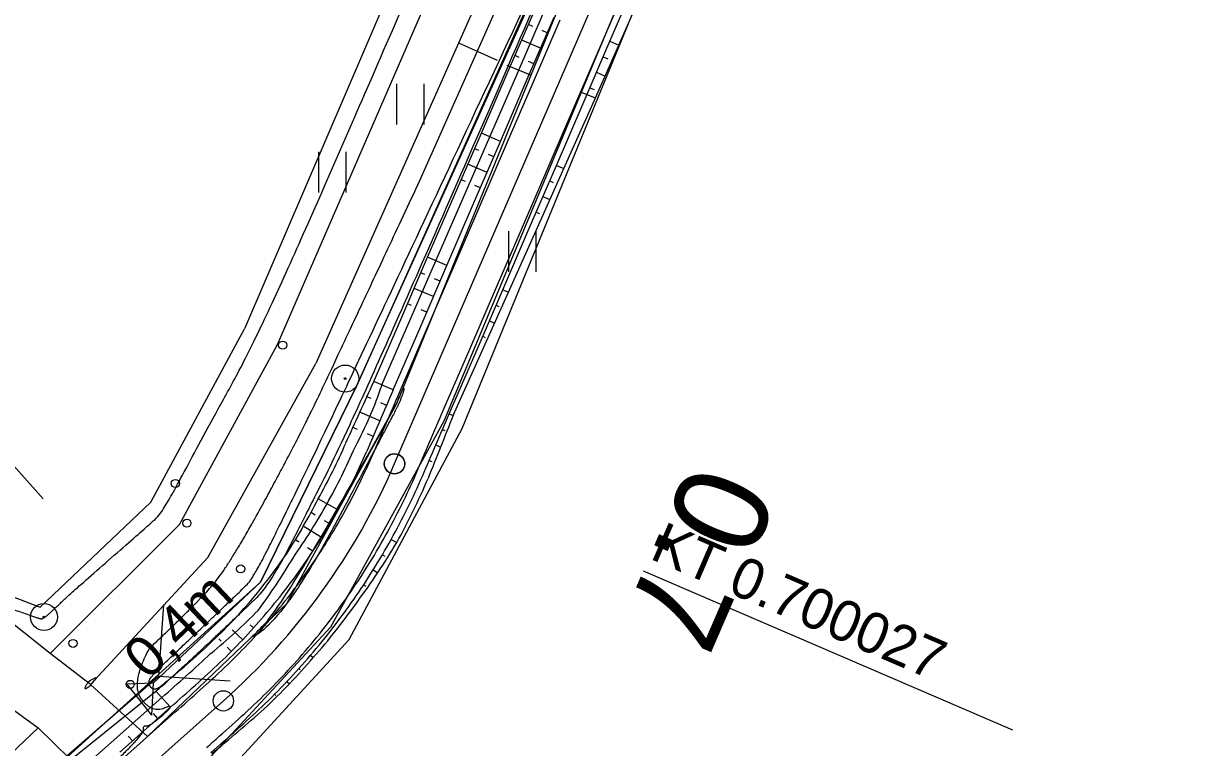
# Model space of a CAD drawing. Extents: x -495905 to -478420, y -1113297 to -1107716.
# Drawn here: x -480144.5 to -480058.1, y -1112482.7 to -1112429.2 of the extents above; entities that cross this region are included whole.
import ezdxf

# ---------------------------------------------------------------- set-up
doc = ezdxf.new("R2010")
doc.units = 0
for name, color, linetype in [('03_PC_OBJEKTY_STAV', 7, 'Continuous'), ('2D_VRSTEVNICE', 7, 'Continuous'), ('C14_HATCH_SLOPE_L', 7, 'Continuous'), ('C14_HATCH_SLOPE_R', 7, 'Continuous'), ('C14_HECTOMETRY', 7, 'Continuous'), ('C14_HLBODY', 7, 'Continuous'), ('C14_HRANA_TELESO', 7, 'Continuous'), ('C14_KORUNA', 7, 'Continuous'), ('C14_OSA', 7, 'Continuous'), ('C14_PRIKOP', 7, 'Continuous'), ('C14_VOZOVKA', 7, 'Continuous'), ('C14_ZPEVKRAJ', 7, 'Continuous'), ('VODNÍ PLOCHY', 7, 'Continuous'), ('VYRAZNE_VRST', 7, 'Continuous'), ('zamereni', 7, 'Continuous')]:
    doc.layers.add(name, color=color, linetype=linetype)

msp = doc.modelspace()

# ---------------------------------------------------------------- linework, layer by layer
at = {"layer": '03_PC_OBJEKTY_STAV'}
for points in [[(-480134.197, -1112472.112), (-480134.559, -1112477.403), (-480129.268, -1112477.765)], [(-480143.98, -1112485.619), (-480134.559, -1112477.403)]]:
    msp.add_lwpolyline(points, dxfattribs=at)
at = {"layer": '2D_VRSTEVNICE'}
msp.add_lwpolyline([(-480115.251, -1112440.763), (-480106.473, -1112420.982)], dxfattribs=at)
for points in [[(-480149.139, -1112478.485), (-480151.026, -1112475.285), (-480149.2, -1112473.214), (-480147.686, -1112471.647), (-480143.556, -1112473.074), (-480143.098, -1112473.232), (-480142.294, -1112472.474), (-480140.921, -1112471.178), (-480135.176, -1112466.163), (-480134.223, -1112465.256), (-480131.38, -1112459.89), (-480127.156, -1112452.238), (-480120.334, -1112436.71), (-480112.389, -1112418.436), (-480111.38, -1112416.28), (-480107.367, -1112407.711)], [(-480135.223, -1112475.346), (-480131.961, -1112472.27), (-480129.389, -1112469.366), (-480124.457, -1112460.297), (-480121.848, -1112454.904), (-480115.251, -1112440.763)], [(-480117.015, -1112457.348), (-480125.123, -1112472.006), (-480128.513, -1112475.317), (-480124.708, -1112472.241), (-480117.145, -1112457.939), (-480116.807, -1112457.3), (-480116.416, -1112456.276), (-480116.431, -1112456.002), (-480116.828, -1112456.933), (-480116.962, -1112457.241), (-480117.015, -1112457.348)], [(-480156.02, -1112494.792), (-480149.529, -1112488.75), (-480144.656, -1112484.047), (-480143.792, -1112483.738), (-480143.671, -1112483.625), (-480143.566, -1112483.528), (-480139.337, -1112485.228), (-480139.176, -1112485.12), (-480135.616, -1112481.655), (-480135.706, -1112481.036), (-480135.232, -1112481.145), (-480133.197, -1112479.38), (-480135.053, -1112480.18), (-480136.62, -1112477.969), (-480135.223, -1112475.346)], [(-480139.596, -1112477.745), (-480138.971, -1112477.369), (-480139.556, -1112478.039), (-480139.551, -1112478.076), (-480139.586, -1112478.11), (-480140.073, -1112478.439), (-480139.819, -1112477.863), (-480139.596, -1112477.745)]]:
    msp.add_open_spline(points, degree=2, dxfattribs=at)
at = {"layer": 'C14_HATCH_SLOPE_L'}
for p, q in [((-480106.918, -1112429.374), (-480107.229, -1112429.239)), ((-480105.837, -1112429.839), (-480106.222, -1112429.674)), ((-480106.332, -1112430.987), (-480107.726, -1112430.387)), ((-480107.912, -1112431.668), (-480108.222, -1112431.534)), ((-480106.826, -1112432.135), (-480107.214, -1112431.968)), ((-480109.3, -1112437.875), (-480110.705, -1112437.27)), ((-480110.896, -1112438.549), (-480111.202, -1112438.417)), ((-480109.795, -1112439.023), (-480110.192, -1112438.852)), ((-480110.289, -1112440.171), (-480111.698, -1112439.564)), ((-480111.89, -1112440.842), (-480112.195, -1112440.711)), ((-480110.784, -1112441.319), (-480111.184, -1112441.146)), ((-480113.258, -1112447.059), (-480114.677, -1112446.447)), ((-480114.872, -1112447.724), (-480115.173, -1112447.594)), ((-480113.752, -1112448.207), (-480114.161, -1112448.03)), ((-480114.247, -1112449.354), (-480115.669, -1112448.742)), ((-480115.865, -1112450.018), (-480116.165, -1112449.889)), ((-480114.742, -1112450.502), (-480115.153, -1112450.325)), ((-480117.215, -1112456.242), (-480118.646, -1112455.626)), ((-480118.855, -1112456.896), (-480119.165, -1112456.763)), ((-480118.205, -1112458.538), (-480119.683, -1112457.901)), ((-480117.71, -1112457.39), (-480118.128, -1112457.21)), ((-480119.87, -1112459.181), (-480120.202, -1112459.038)), ((-480118.699, -1112459.686), (-480119.118, -1112459.505)), ((-480121.302, -1112465.115), (-480122.762, -1112464.303)), ((-480121.302, -1112465.115), (-480122.762, -1112464.303)), ((-480122.996, -1112465.502), (-480123.298, -1112465.324)), ((-480122.996, -1112465.502), (-480123.298, -1112465.324)), ((-480122.513, -1112467.172), (-480123.86, -1112466.332)), ((-480122.513, -1112467.172), (-480123.86, -1112466.332)), ((-480121.895, -1112466.151), (-480122.294, -1112465.916)), ((-480121.895, -1112466.151), (-480122.294, -1112465.916)), ((-480124.192, -1112467.496), (-480124.448, -1112467.327)), ((-480124.192, -1112467.496), (-480124.448, -1112467.327)), ((-480123.158, -1112468.177), (-480123.547, -1112467.92)), ((-480123.158, -1112468.177), (-480123.547, -1112467.92)), ((-480128.34, -1112474.719), (-480129.115, -1112473.985)), ((-480127.53, -1112473.841), (-480127.787, -1112473.61)), ((-480129.938, -1112474.813), (-480130.092, -1112474.66)), ((-480129.171, -1112475.576), (-480129.478, -1112475.271)), ((-480133.676, -1112479.707), (-480134.744, -1112478.509)), ((-480134.609, -1112480.539), (-480134.93, -1112480.179)), ((-480136.475, -1112482.202), (-480136.798, -1112481.84))]:
    msp.add_line(p, q, dxfattribs=at)
at = {"layer": 'C14_HATCH_SLOPE_R'}
for p, q in [((-480101.21, -1112430.472), (-480100.542, -1112430.76)), ((-480101.704, -1112431.62), (-480101.378, -1112431.761)), ((-480101.052, -1112431.902), (-480101.052, -1112431.902)), ((-480102.199, -1112432.768), (-480101.562, -1112433.043)), ((-480102.694, -1112433.916), (-480102.383, -1112434.05)), ((-480102.072, -1112434.184), (-480102.072, -1112434.184)), ((-480105.167, -1112439.656), (-480104.622, -1112439.891)), ((-480105.662, -1112440.804), (-480105.397, -1112440.918)), ((-480105.132, -1112441.032), (-480105.132, -1112441.032)), ((-480106.157, -1112441.952), (-480105.642, -1112442.174)), ((-480106.651, -1112443.1), (-480106.402, -1112443.208)), ((-480106.152, -1112443.315), (-480106.152, -1112443.315)), ((-480109.125, -1112448.84), (-480108.703, -1112449.022)), ((-480109.62, -1112449.987), (-480109.418, -1112450.074)), ((-480109.215, -1112450.162), (-480109.215, -1112450.162)), ((-480110.114, -1112451.135), (-480109.726, -1112451.303)), ((-480110.609, -1112452.283), (-480110.424, -1112452.363)), ((-480110.238, -1112452.443), (-480110.238, -1112452.443)), ((-480113.083, -1112458.023), (-480112.798, -1112458.146)), ((-480113.577, -1112459.171), (-480113.418, -1112459.24)), ((-480113.259, -1112459.308), (-480113.259, -1112459.308)), ((-480114.072, -1112460.319), (-480113.721, -1112460.47)), ((-480114.567, -1112461.467), (-480114.374, -1112461.55)), ((-480114.182, -1112461.633), (-480114.182, -1112461.633)), ((-480117.369, -1112467.302), (-480116.958, -1112467.53)), ((-480118.018, -1112468.435), (-480117.832, -1112468.545)), ((-480117.645, -1112468.655), (-480117.645, -1112468.655)), ((-480118.695, -1112469.552), (-480118.36, -1112469.761)), ((-480119.4, -1112470.652), (-480119.25, -1112470.75)), ((-480119.101, -1112470.849), (-480119.101, -1112470.849)), ((-480123.323, -1112475.868), (-480123.121, -1112476.041)), ((-480124.185, -1112476.85), (-480124.09, -1112476.936)), ((-480125.07, -1112477.81), (-480124.891, -1112477.979)), ((-480123.994, -1112477.022), (-480123.994, -1112477.022)), ((-480125.979, -1112478.748), (-480125.896, -1112478.831)), ((-480125.812, -1112478.914), (-480125.812, -1112478.914))]:
    msp.add_line(p, q, dxfattribs=at)
at = {"layer": 'C14_HECTOMETRY'}
msp.add_circle((-480117.128, -1112461.724), 0.75, dxfattribs=at)
at = {"layer": 'C14_HLBODY'}
for p, q in [((-480162.835, -1112442.135), (-480143.075, -1112464.308)), ((-480098.75, -1112469.615), (-480071.475, -1112481.369))]:
    msp.add_line(p, q, dxfattribs=at)
for centre in [(-480117.117, -1112461.699), (-480129.768, -1112479.239)]:
    msp.add_circle(centre, 0.75, dxfattribs=at)
at = {"layer": 'C14_HRANA_TELESO'}
for p, q in [((-480100.542, -1112430.76), (-480098.543, -1112426.177)), ((-480108.719, -1112432.681), (-480106.733, -1112428.092)), ((-480102.582, -1112435.326), (-480100.542, -1112430.76)), ((-480110.705, -1112437.27), (-480108.719, -1112432.681)), ((-480104.622, -1112439.891), (-480102.582, -1112435.326)), ((-480112.691, -1112441.858), (-480110.705, -1112437.27)), ((-480106.663, -1112444.456), (-480104.622, -1112439.891)), ((-480114.677, -1112446.447), (-480112.691, -1112441.858)), ((-480108.703, -1112449.022), (-480106.663, -1112444.456)), ((-480116.661, -1112451.036), (-480114.677, -1112446.447)), ((-480110.75, -1112453.584), (-480108.703, -1112449.022)), ((-480118.646, -1112455.626), (-480116.661, -1112451.036)), ((-480112.798, -1112458.146), (-480110.75, -1112453.584)), ((-480144.096, -1112486.044), (-480134.744, -1112478.509))]:
    msp.add_line(p, q, dxfattribs=at)
for centre, radius, start, end in [((-485943.294, -1109801.96), 6400.661, 335.4616028, 335.50635), ((-473992.431, -1114890.714), 6586.067, 158.3244278, 158.3679556), ((-480163, -1112441.841), 46.083, 330.82795, 336.55754), ((-480163.1, -1112442.044), 52.713, 331.08578, 336.81538), ((-480163.895, -1112443.349), 46.163, 327.27163, 333.00498), ((-480158.181, -1112445.906), 39.984, 312.66895, 325.92653), ((-480162.224, -1112440.651), 52.645, 323.5666, 329.29849), ((-480162.706, -1112441.49), 52.543, 318.88424, 324.61412), ((-480224.171, -1112372.541), 138.659, 310.16146, 312.17225), ((-480162.749, -1112441.611), 52.496, 313.28551, 319.01527), ((-480231.257, -1112362.087), 157.426, 309.73938, 311.5913)]:
    msp.add_arc(centre, radius, start, end, dxfattribs=at)
at = {"layer": 'C14_KORUNA'}
for p, q in [((-480101.21, -1112430.472), (-480099.231, -1112425.881)), ((-480107.321, -1112433.283), (-480105.342, -1112428.692)), ((-480103.189, -1112435.064), (-480101.21, -1112430.472)), ((-480109.3, -1112437.875), (-480107.321, -1112433.283)), ((-480105.167, -1112439.656), (-480103.189, -1112435.064)), ((-480111.279, -1112442.467), (-480109.3, -1112437.875)), ((-480107.146, -1112444.248), (-480105.167, -1112439.656)), ((-480113.258, -1112447.059), (-480111.279, -1112442.467)), ((-480109.125, -1112448.84), (-480107.146, -1112444.248)), ((-480115.236, -1112451.65), (-480113.258, -1112447.059)), ((-480111.104, -1112453.431), (-480109.125, -1112448.84)), ((-480117.215, -1112456.242), (-480115.236, -1112451.65)), ((-480113.083, -1112458.023), (-480111.104, -1112453.431)), ((-480137.409, -1112483.034), (-480133.676, -1112479.707))]:
    msp.add_line(p, q, dxfattribs=at)
for centre, radius, start, end in [((-471553.391, -1116149.551), 9326.287, 156.6709778, 156.7016889), ((-520578.163, -1095022.279), 44061.638, 336.683075, 336.6895778), ((-480163.035, -1112441.911), 47.75, 330.92555, 336.65513), ((-480163.035, -1112441.911), 52.25, 330.92556, 336.65514), ((-480163.035, -1112441.911), 47.75, 325.19597, 330.92555), ((-480163.035, -1112441.911), 52.25, 325.19598, 330.92556), ((-480163.035, -1112441.911), 47.75, 319.46639, 325.19597), ((-480163.035, -1112441.911), 52.25, 319.4664, 325.19598), ((-480163.035, -1112441.911), 47.75, 313.73681, 319.46639), ((-480163.035, -1112441.911), 52.25, 313.73682, 319.4664), ((-480227.793, -1112371.714), 143.25, 311.07241, 313.04039), ((-480233.826, -1112365.034), 156.75, 311.14893, 313.00565)]:
    msp.add_arc(centre, radius, start, end, dxfattribs=at)
at = {"layer": 'C14_OSA'}
for p, q in [((-480117.117, -1112461.699), (-480076.44, -1112367.31)), ((-480152.674, -1112499.652), (-480129.768, -1112479.239))]:
    msp.add_line(p, q, dxfattribs=at)
msp.add_arc((-480163.035, -1112441.911), 50, 311.70773, 336.68643, dxfattribs=at)
at = {"layer": 'C14_PRIKOP'}
for p, q in [((-480108.1, -1112432.948), (-480106.109, -1112428.361)), ((-480110.091, -1112437.534), (-480108.1, -1112432.948)), ((-480112.082, -1112442.121), (-480110.091, -1112437.534)), ((-480114.073, -1112446.707), (-480112.082, -1112442.121)), ((-480116.06, -1112451.295), (-480114.073, -1112446.707)), ((-480118.048, -1112455.883), (-480116.06, -1112451.295)), ((-480138.055, -1112482.309), (-480134.316, -1112478.99)), ((-480141.794, -1112485.629), (-480138.055, -1112482.309))]:
    msp.add_line(p, q, dxfattribs=at)
for centre, radius, start, end in [((-480146.018, -1112446.492), 29.505, 331.72226, 341.44016), ((-480162.994, -1112441.829), 46.83, 330.81362, 336.54321), ((-480162.986, -1112441.833), 46.821, 325.08384, 330.81342), ((-480164.954, -1112444.587), 46.981, 323.4712, 329.21487), ((-480160.555, -1112439.476), 46.972, 309.49395, 315.23923), ((-480226.324, -1112372.949), 140.393, 310.94733, 312.94158)]:
    msp.add_arc(centre, radius, start, end, dxfattribs=at)
at = {"layer": 'C14_VOZOVKA'}
for p, q in [((-480101.669, -1112430.275), (-480099.69, -1112425.683)), ((-480106.862, -1112433.481), (-480104.883, -1112428.889)), ((-480103.648, -1112434.866), (-480101.669, -1112430.275)), ((-480108.841, -1112438.073), (-480106.862, -1112433.481)), ((-480105.627, -1112439.458), (-480103.648, -1112434.866)), ((-480110.82, -1112442.665), (-480108.841, -1112438.073)), ((-480107.605, -1112444.05), (-480105.627, -1112439.458)), ((-480112.798, -1112447.256), (-480110.82, -1112442.665)), ((-480109.584, -1112448.642), (-480107.605, -1112444.05)), ((-480114.777, -1112451.848), (-480112.798, -1112447.256)), ((-480111.563, -1112453.233), (-480109.584, -1112448.642)), ((-480116.756, -1112456.44), (-480114.777, -1112451.848)), ((-480113.542, -1112457.825), (-480111.563, -1112453.233)), ((-480137.076, -1112483.407), (-480133.343, -1112480.081))]:
    msp.add_line(p, q, dxfattribs=at)
for centre, radius, start, end in [((-481062.266, -1112051.693), 1028.498, 336.547089, 336.825578), ((-481852.019, -1111711.35), 1891.964, 336.610603, 336.76205), ((-480163.035, -1112441.911), 48.25, 330.92555, 336.65513), ((-480163.035, -1112441.911), 51.75, 330.92556, 336.65514), ((-480163.035, -1112441.911), 48.25, 325.19597, 330.92555), ((-480163.035, -1112441.911), 51.75, 325.19598, 330.92556), ((-480163.035, -1112441.911), 48.25, 319.46639, 325.19597), ((-480163.035, -1112441.911), 51.75, 319.4664, 325.19598), ((-480163.035, -1112441.911), 48.25, 313.73681, 319.46639), ((-480163.035, -1112441.911), 51.75, 313.73682, 319.4664), ((-480228.463, -1112370.972), 144.75, 311.08149, 313.03608), ((-480233.156, -1112365.776), 155.25, 311.14097, 313.0091)]:
    msp.add_arc(centre, radius, start, end, dxfattribs=at)
at = {"layer": 'C14_ZPEVKRAJ'}
for p, q in [((-480101.669, -1112430.275), (-480099.69, -1112425.683)), ((-480106.862, -1112433.481), (-480104.883, -1112428.889)), ((-480103.648, -1112434.866), (-480101.669, -1112430.275)), ((-480108.841, -1112438.073), (-480106.862, -1112433.481)), ((-480105.627, -1112439.458), (-480103.648, -1112434.866)), ((-480110.82, -1112442.665), (-480108.841, -1112438.073)), ((-480107.605, -1112444.05), (-480105.627, -1112439.458)), ((-480112.798, -1112447.256), (-480110.82, -1112442.665)), ((-480109.584, -1112448.642), (-480107.605, -1112444.05)), ((-480114.777, -1112451.848), (-480112.798, -1112447.256)), ((-480111.563, -1112453.233), (-480109.584, -1112448.642)), ((-480116.756, -1112456.44), (-480114.777, -1112451.848)), ((-480113.542, -1112457.825), (-480111.563, -1112453.233)), ((-480137.076, -1112483.407), (-480133.343, -1112480.081))]:
    msp.add_line(p, q, dxfattribs=at)
for centre, radius, start, end in [((-481062.266, -1112051.693), 1028.498, 336.547089, 336.825578), ((-481852.019, -1111711.35), 1891.964, 336.610603, 336.76205), ((-480163.035, -1112441.911), 48.25, 330.92555, 336.65513), ((-480163.035, -1112441.911), 51.75, 330.92556, 336.65514), ((-480163.035, -1112441.911), 48.25, 325.19597, 330.92555), ((-480163.035, -1112441.911), 51.75, 325.19598, 330.92556), ((-480163.035, -1112441.911), 48.25, 319.46639, 325.19597), ((-480163.035, -1112441.911), 51.75, 319.4664, 325.19598), ((-480163.035, -1112441.911), 48.25, 313.73681, 319.46639), ((-480163.035, -1112441.911), 51.75, 313.73682, 319.4664), ((-480228.463, -1112370.972), 144.75, 311.08149, 313.03608), ((-480233.156, -1112365.776), 155.25, 311.14097, 313.0091)]:
    msp.add_arc(centre, radius, start, end, dxfattribs=at)
at = {"layer": 'VODNÍ PLOCHY'}
msp.add_lwpolyline([(-480023.72, -1112234.82), (-480060.045, -1112321.71), (-480077.82, -1112361.86), (-480081.095, -1112369.41), (-480119.94, -1112455.96), (-480127.03, -1112470.47), (-480143.35, -1112485.25), (-480154.98, -1112496.14), (-480172.63, -1112513.19), (-480185.71, -1112531.87), (-480195.21, -1112551.46), (-480218.07, -1112602.75), (-480229.52, -1112628.13), (-480239.29, -1112644.01), (-480290.47, -1112694.55), (-480316.71, -1112714.42), (-480386.12, -1112764.09), (-480452.3, -1112810.94)], dxfattribs=at)
at = {"layer": 'VYRAZNE_VRST'}
msp.add_open_spline([(-480105.676, -1112425.256), (-480119.12, -1112456.313), (-480124.489, -1112467.141), (-480126.546, -1112470.86), (-480128.405, -1112472.675), (-480134.264, -1112478.166), (-480134.961, -1112478.466), (-480135.349, -1112477.917), (-480135.003, -1112477.266), (-480128.281, -1112470.927), (-480127.628, -1112470.19), (-480126.377, -1112467.889), (-480120.465, -1112455.669), (-480105.517, -1112423.627)], degree=2, dxfattribs=at)
at = {"layer": 'zamereni'}
for p, q in [((-480113.71, -1112417.91), (-480128.2, -1112451.74)), ((-480125.77, -1112452.9), (-480111.05, -1112418.97)), ((-480107.89, -1112420.48), (-480122.94, -1112454.3)), ((-480119.94, -1112455.96), (-480104.31, -1112421.45)), ((-480116.94, -1112457.25), (-480102.7, -1112422.32)), ((-480099.03, -1112423.91), (-480113.47, -1112458.56)), ((-480112.13, -1112459.09), (-480098.04, -1112424.77)), ((-480112.392, -1112430.596), (-480109.53, -1112431.87)), ((-480107.049, -1112432.988), (-480108.81, -1112432.27)), ((-480116.984, -1112433.62), (-480116.984, -1112436.62)), ((-480114.94, -1112436.62), (-480114.94, -1112433.62)), ((-480103.329, -1112434.225), (-480102.31, -1112434.65)), ((-480122.744, -1112438.66), (-480122.744, -1112441.66)), ((-480120.7, -1112441.66), (-480120.7, -1112438.66)), ((-480108.704, -1112444.51), (-480108.704, -1112447.51)), ((-480106.66, -1112447.51), (-480106.66, -1112444.51)), ((-480135.12, -1112464.55), (-480128.2, -1112451.74)), ((-480133.01, -1112466.21), (-480125.77, -1112452.9)), ((-480130.92, -1112468.65), (-480122.94, -1112454.3)), ((-480127.03, -1112470.47), (-480119.94, -1112455.96)), ((-480125.08, -1112472.04), (-480116.94, -1112457.25)), ((-480113.47, -1112458.56), (-480121.86, -1112473.78)), ((-480120.47, -1112474.7), (-480112.13, -1112459.09)), ((-480143.29, -1112472.32), (-480135.12, -1112464.55)), ((-480133.01, -1112466.21), (-480142.57, -1112475.74)), ((-480139.59, -1112478.04), (-480130.92, -1112468.65)), ((-480142.57, -1112475.74), (-480150.07, -1112469.74)), ((-480150.07, -1112469.74), (-480143.29, -1112472.32)), ((-480134.93, -1112477.9), (-480127.03, -1112470.47)), ((-480135.38, -1112481.87), (-480125.08, -1112472.04)), ((-480121.86, -1112473.78), (-480133.23, -1112486.09)), ((-480131.98, -1112487.23), (-480120.47, -1112474.7)), ((-480139.59, -1112478.04), (-480142.57, -1112475.74)), ((-480135.38, -1112481.87), (-480139.59, -1112478.04)), ((-480136.9, -1112477.98), (-480134.93, -1112477.9)), ((-480135.06, -1112480.3), (-480136.9, -1112477.98)), ((-480135.06, -1112480.3), (-480134.93, -1112477.9)), ((-480145.82, -1112479.5), (-480143.45, -1112481.23)), ((-480143.45, -1112481.23), (-480157.07, -1112494.11)), ((-480143.45, -1112481.23), (-480139.16, -1112485.4))]:
    msp.add_line(p, q, dxfattribs=at)
for centre, radius in [((-480125.39, -1112452.94), 0.3), ((-480120.77, -1112455.41), 1), ((-480120.77, -1112455.41), 0.0655), ((-480133.31, -1112463.17), 0.3), ((-480132.46, -1112466.1), 0.3), ((-480128.49, -1112469.48), 0.3), ((-480143.02, -1112473.04), 1), ((-480143.02, -1112473.04), 0.0655), ((-480140.87, -1112474.99), 0.3), ((-480136.65, -1112478.02), 0.3)]:
    msp.add_circle(centre, radius, dxfattribs=at)

# ---------------------------------------------------------------- texts
at = {"layer": 'C14_HECTOMETRY'}
msp.add_text('0.7', height=7, rotation=246.60951, dxfattribs=at).set_placement((-480095.175, -1112461.351))
at = {"layer": 'C14_HLBODY'}
msp.add_text('KT 0.700027', height=3, rotation=336.68644, dxfattribs=at).set_placement((-480098.355, -1112468.696))
at = {"layer": 'zamereni'}
msp.add_text('0,4m', height=3, rotation=43.45184, dxfattribs=at).set_placement((-480135.332, -1112477.783))

doc.saveas('drawing.dxf')
